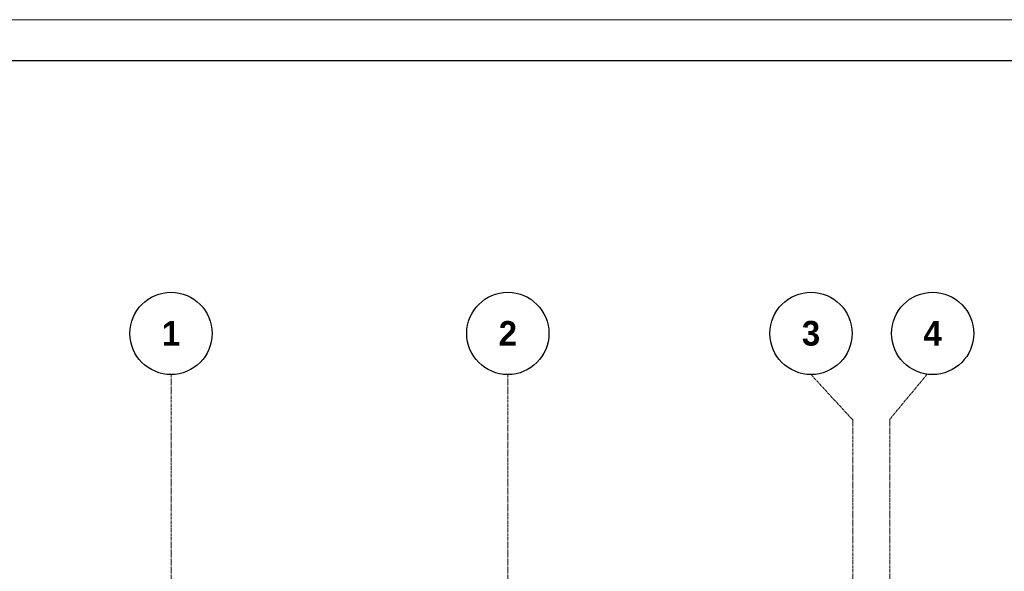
# Model space of a CAD drawing. Header units: millimetres. Extents: x -5898314 to 1055204, y -720802 to 1562611.
# Tile 285 of 362: x 1499 to 13483, y -27237 to -20532. Entities that reach past the tile are written whole.
import ezdxf

# ---------------------------------------------------------------- set-up
doc = ezdxf.new("R2010")
doc.units = ezdxf.units.MM
doc.linetypes.add('______5', pattern=[1100, 800, -100, 100, -100])
doc.linetypes.add('осевая', pattern=[50.8, 31.75, -6.35, 6.35, -6.35])
for name, color, linetype, lineweight in [('Оси', 40, '______5', 18), ('подоснова', 151, 'Continuous', 5), ('ТОНКИЕ', 7, 'Continuous', 9)]:
    doc.layers.add(name, color=color, linetype=linetype, lineweight=lineweight)
doc.layers.add('ТОЛСТЫЕ_ОСНОВНЫЕ', color=6, linetype='Continuous')
doc.styles.add('Century Gothic', font='GOTHIC.TTF')

# ---------------------------------------------------------------- blocks, each defined once
blk = doc.blocks.new('*U1581')
at = {"layer": 'ТОЛСТЫЕ_ОСНОВНЫЕ', "color": 6}
blk.add_lwpolyline([(20, 5), (886, 5), (886, 415), (20, 415)], close=True, dxfattribs=at)
at = {"layer": 'ТОНКИЕ'}
blk.add_lwpolyline([(0, 0), (891, 0), (891, 420), (0, 420)], close=True, dxfattribs=at)
blk = doc.blocks.new('NSY101')
at = {"color": 0, "linetype": 'ByBlock', "lineweight": -2}
blk.add_circle((0, 0), 50, dxfattribs=at)
blk = doc.blocks.new('СЛОЖНЫЙ_ОБЪЕКТ_0')
at = {"layer": 'Оси', "color": 16, "linetype": 'Continuous', "lineweight": 25, "transparency": 33554687, "xscale": 9.999999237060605, "yscale": 9.999999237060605, "zscale": 9.999999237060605}
blk.add_blockref('NSY101', (8813, -989), dxfattribs=at)
at = {"layer": 'Оси', "color": 16, "linetype": 'Continuous', "lineweight": 25, "transparency": 33554687, "insert": (8813, -989), "char_height": 300, "width": 385, "attachment_point": 5, "style": 'Century Gothic'}
blk.add_mtext('\\A1;{\\fCentury Gothic|i0|b1;\\H300.000000;\\W1.000000;\\C16;2}\\P', dxfattribs=at)
blk = doc.blocks.new('СЛОЖНЫЙ_ОБЪЕКТ_43')
at = {"layer": 'Оси', "color": 16, "linetype": 'Continuous', "lineweight": 25, "transparency": 33554687, "xscale": 9.999999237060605, "yscale": 9.999999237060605, "zscale": 9.999999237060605}
blk.add_blockref('NSY101', (5133, -989), dxfattribs=at)
at = {"layer": 'Оси', "color": 16, "linetype": 'Continuous', "lineweight": 25, "transparency": 33554687, "insert": (5133, -989), "char_height": 300, "width": 385, "attachment_point": 5, "style": 'Century Gothic'}
blk.add_mtext('\\A1;{\\fCentury Gothic|i0|b1;\\H300.000000;\\W1.000000;\\C16;1}\\P', dxfattribs=at)
blk = doc.blocks.new('СЛОЖНЫЙ_ОБЪЕКТ_44')
at = {"layer": 'Оси', "color": 16, "linetype": 'Continuous', "lineweight": 25, "transparency": 33554687, "xscale": 9.999999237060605, "yscale": 9.999999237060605, "zscale": 9.999999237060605}
blk.add_blockref('NSY101', (12503, -989), dxfattribs=at)
at = {"layer": 'Оси', "color": 16, "linetype": 'Continuous', "lineweight": 25, "transparency": 33554687, "insert": (12503, -989), "char_height": 300, "width": 385, "attachment_point": 5, "style": 'Century Gothic'}
blk.add_mtext('\\A1;{\\fCentury Gothic|i0|b1;\\H300.000000;\\W1.000000;\\C16;3}\\P', dxfattribs=at)
blk = doc.blocks.new('СЛОЖНЫЙ_ОБЪЕКТ_45')
at = {"layer": 'Оси', "color": 16, "linetype": 'Continuous', "lineweight": 25, "transparency": 33554687, "xscale": 9.999999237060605, "yscale": 9.999999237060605, "zscale": 9.999999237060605}
blk.add_blockref('NSY101', (13983, -989), dxfattribs=at)
at = {"layer": 'Оси', "color": 16, "linetype": 'Continuous', "lineweight": 25, "transparency": 33554687, "insert": (13983, -989), "char_height": 300, "width": 385, "attachment_point": 5, "style": 'Century Gothic'}
blk.add_mtext('\\A1;{\\fCentury Gothic|i0|b1;\\H300.000000;\\W1.000000;\\C16;4}\\P', dxfattribs=at)
blk = doc.blocks.new('оси блок 2')
at = {"layer": 'Оси', "color": 16, "linetype": 'осевая', "lineweight": 0, "transparency": 33554687}
for p, q in [((-85704.7, -322543), (-85704.7, -347930)), ((-85704.7, -322543), (-85704.7, -323053.3)), ((-81604.7, -322543), (-81604.7, -347914.1)), ((-77915.3, -322543), (-77404.7, -323097.1)), ((-76505.3, -322543), (-76954.7, -323084.4)), ((-77404.7, -323084.4), (-77404.7, -347462.5)), ((-76954.7, -323084.4), (-76954.7, -347468.4))]:
    blk.add_line(p, q, dxfattribs=at)
at = {"layer": 'Оси', "color": 16, "linetype": 'Continuous', "lineweight": 25, "transparency": 33554687}
for name, p in [('СЛОЖНЫЙ_ОБЪЕКТ_43', (-90837.7, -321053.5)), ('СЛОЖНЫЙ_ОБЪЕКТ_0', (-90418.2, -321053.5)), ('СЛОЖНЫЙ_ОБЪЕКТ_44', (-90418.2, -321053.5)), ('СЛОЖНЫЙ_ОБЪЕКТ_45', (-90418.2, -321053.5))]:
    blk.add_blockref(name, p, dxfattribs=at)

msp = doc.modelspace()

# ---------------------------------------------------------------- block references
at = {"xscale": 100, "yscale": 100, "zscale": 100}
msp.add_blockref('*U1581', (-5120.81, -62531.81), dxfattribs=at)
at = {"layer": 'подоснова', "color": 6, "ltscale": 0.3}
msp.add_blockref('оси блок 2', (89045.38, 297696.88), dxfattribs=at)

doc.saveas('drawing.dxf')
